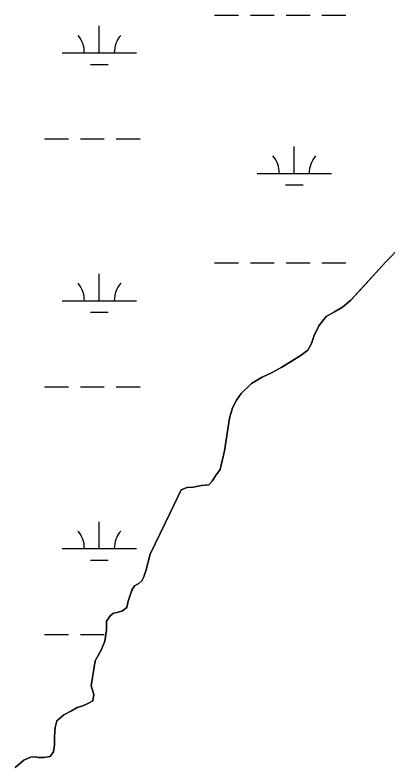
# Model space of a CAD drawing. Extents: x 3535183 to 3573198, y 534952 to 560562.
# Drawn here: x 3548933 to 3549433, y 553131 to 554139 of the extents above; entities that cross this region are included whole.
import ezdxf

# ---------------------------------------------------------------- set-up
doc = ezdxf.new("R2010")
doc.units = 0
for name, color, linetype in [('V-SITE-VEGE', 7, 'Continuous'), ('V-TOPO-SHOR', 7, 'Continuous'), ('V-WETL-SWMP', 7, 'Continuous')]:
    doc.layers.add(name, color=color, linetype=linetype)

msp = doc.modelspace()

# ---------------------------------------------------------------- linework, layer by layer
at = {"layer": 'V-SITE-VEGE'}
for p, q in [((3549449.5, 553827.1), (3549430.5, 553807.4)), ((3549430.5, 553807.4), (3549383.5, 553756.2)), ((3549383.5, 553756.2), (3549372.2, 553746.6)), ((3549372.2, 553746.6), (3549361.3, 553740.2)), ((3549350.4, 553734.2), (3549340.4, 553721.4)), ((3549361.3, 553740.2), (3549350.4, 553734.2)), ((3549340.4, 553721.4), (3549334.1, 553708.7)), ((3549334.1, 553708.7), (3549330.5, 553697.7)), ((3549330.5, 553697.7), (3549325.6, 553689.1)), ((3549317, 553682.2), (3549290.7, 553666.2)), ((3549325.6, 553689.1), (3549317, 553682.2)), ((3549290.7, 553666.2), (3549278, 553658.8)), ((3549264.4, 553652.8), (3549250.3, 553644.1)), ((3549278, 553658.8), (3549264.4, 553652.8)), ((3549250.3, 553644.1), (3549236.3, 553630.8)), ((3549229.9, 553621.7), (3549224.5, 553611.7)), ((3549236.3, 553630.8), (3549229.9, 553621.7)), ((3549224.5, 553611.7), (3549220.5, 553597.6)), ((3549220.5, 553597.6), (3549213.9, 553553.9)), ((3549213.9, 553553.9), (3549208.1, 553528.8)), ((3549208.1, 553528.8), (3549201.8, 553520.1)), ((3549197.3, 553513.3), (3549192.8, 553508.3)), ((3549201.8, 553520.1), (3549197.3, 553513.3)), ((3549155.9, 553501.3), (3549141.1, 553470.7)), ((3549164.1, 553504.5), (3549155.9, 553501.3)), ((3549171.8, 553505), (3549164.1, 553504.5)), ((3549183.2, 553507.3), (3549171.8, 553505)), ((3549192.8, 553508.3), (3549183.2, 553507.3)), ((3549141.1, 553470.7), (3549114.5, 553415.1)), ((3549114.5, 553415.1), (3549108.7, 553392.7)), ((3549108.7, 553392.7), (3549106, 553384.5)), ((3549106, 553384.5), (3549103.3, 553379.1)), ((3549093.4, 553372.7), (3549089.7, 553366.7)), ((3549099.3, 553375.9), (3549093.4, 553372.7)), ((3549103.3, 553379.1), (3549099.3, 553375.9)), ((3549089.7, 553366.7), (3549084.8, 553352.1)), ((3549084.8, 553352.1), (3549083, 553343.5)), ((3549083, 553343.5), (3549077.2, 553338.9)), ((3549061.3, 553332.9), (3549055.8, 553325.2)), ((3549065.3, 553335.7), (3549061.3, 553332.9)), ((3549069.9, 553336.6), (3549065.3, 553335.7)), ((3549077.2, 553338.9), (3549069.9, 553336.6)), ((3549055.8, 553325.2), (3549055.9, 553313.3)), ((3549055.9, 553313.3), (3549053.7, 553298.3)), ((3549053.7, 553298.3), (3549048.8, 553286.4)), ((3549048.8, 553286.4), (3549040.6, 553271.9)), ((3549040.6, 553271.9), (3549035.3, 553238.6)), ((3549035.3, 553238.6), (3549038.6, 553226.8)), ((3549037.3, 553218.2), (3549030.9, 553214.9)), ((3549038.6, 553226.8), (3549037.3, 553218.2)), ((3549016.4, 553209.4), (3549008.7, 553204.8)), ((3549024.1, 553211.7), (3549016.4, 553209.4)), ((3549030.9, 553214.9), (3549024.1, 553211.7)), ((3548998.7, 553199.3), (3548989.2, 553191.5)), ((3549008.7, 553204.8), (3548998.7, 553199.3)), ((3548989.2, 553191.5), (3548987, 553182.4)), ((3548987, 553182.4), (3548986.1, 553170.6)), ((3548986.1, 553170.6), (3548986.2, 553159.2)), ((3548986.2, 553159.2), (3548984.8, 553149.7)), ((3548984.8, 553149.7), (3548980.3, 553143.7)), ((3548944.9, 553138.5), (3548933.1, 553128.9)), ((3548953.9, 553142.7), (3548944.9, 553138.5)), ((3548959.9, 553143.2), (3548953.9, 553142.7)), ((3548964.4, 553142.3), (3548959.9, 553143.2)), ((3548971.7, 553142.3), (3548964.4, 553142.3)), ((3548980.3, 553143.7), (3548971.7, 553142.3))]:
    msp.add_line(p, q, dxfattribs=at)
at = {"layer": 'V-TOPO-SHOR'}
msp.add_lwpolyline([(3548933.1, 553128.9), (3548944.9, 553138.5), (3548953.9, 553142.7), (3548959.9, 553143.2), (3548964.4, 553142.3), (3548971.7, 553142.3), (3548980.3, 553143.7), (3548984.8, 553149.7), (3548986.2, 553159.2), (3548986.1, 553170.6), (3548987, 553182.4), (3548989.2, 553191.5), (3548998.7, 553199.3), (3549008.7, 553204.8), (3549016.4, 553209.4), (3549024.1, 553211.7), (3549030.9, 553214.9), (3549037.3, 553218.2), (3549038.6, 553226.8), (3549035.3, 553238.6), (3549040.6, 553271.9), (3549048.8, 553286.4), (3549053.7, 553298.3), (3549055.9, 553313.3), (3549055.8, 553325.2), (3549061.3, 553332.9), (3549065.3, 553335.7), (3549069.9, 553336.6), (3549077.2, 553338.9), (3549083, 553343.5), (3549084.8, 553352.1), (3549089.7, 553366.7), (3549093.4, 553372.7), (3549099.3, 553375.9), (3549103.3, 553379.1), (3549106, 553384.5), (3549108.7, 553392.7), (3549114.5, 553415.1), (3549141.1, 553470.7), (3549155.9, 553501.3), (3549164.1, 553504.5), (3549171.8, 553505), (3549183.2, 553507.3), (3549192.8, 553508.3), (3549197.3, 553513.3), (3549201.8, 553520.1), (3549208.1, 553528.8), (3549213.9, 553553.9), (3549220.5, 553597.6), (3549224.5, 553611.7), (3549229.9, 553621.7), (3549236.3, 553630.8), (3549250.3, 553644.1), (3549264.4, 553652.8), (3549278, 553658.8), (3549290.7, 553666.2), (3549303.4, 553673.9), (3549317, 553682.2), (3549325.6, 553689.1), (3549330.5, 553697.7), (3549334.1, 553708.7), (3549340.4, 553721.4), (3549350.4, 553734.2), (3549361.3, 553740.2), (3549372.2, 553746.6), (3549383.5, 553756.2), (3549394.8, 553768.6), (3549430.5, 553807.4), (3549449.5, 553827.1)], dxfattribs=at)
at = {"layer": 'V-WETL-SWMP'}
for p, q in [((3549200.7, 554138.7), (3549232.7, 554138.7)), ((3549248.7, 554138.7), (3549280.7, 554138.7)), ((3549296.7, 554138.7), (3549328.7, 554138.7)), ((3549344.7, 554138.7), (3549376.7, 554138.7)), ((3549046.1, 554088), (3549046.1, 554124)), ((3548996.1, 554088), (3549096.1, 554088)), ((3549034.1, 554072.5), (3549058.1, 554072.5)), ((3548972.7, 553972.5), (3549004.7, 553972.5)), ((3549020.7, 553972.5), (3549052.7, 553972.5)), ((3549068.7, 553972.5), (3549100.7, 553972.5)), ((3549307.6, 553926.1), (3549307.6, 553962.1)), ((3549257.6, 553926.1), (3549357.6, 553926.1)), ((3549295.6, 553910.7), (3549319.6, 553910.7)), ((3549449.5, 553827.1), (3549430.5, 553807.4)), ((3549200.7, 553806), (3549232.7, 553806)), ((3549248.7, 553806), (3549280.7, 553806)), ((3549296.7, 553806), (3549328.7, 553806)), ((3549344.7, 553806), (3549376.7, 553806)), ((3549430.5, 553807.4), (3549383.5, 553756.2)), ((3549046.1, 553755.3), (3549046.1, 553791.3)), ((3548996.1, 553755.3), (3549096.1, 553755.3)), ((3549383.5, 553756.2), (3549372.2, 553746.6)), ((3549372.2, 553746.6), (3549361.3, 553740.2)), ((3549034.1, 553739.8), (3549058.1, 553739.8)), ((3549350.4, 553734.2), (3549340.4, 553721.4)), ((3549361.3, 553740.2), (3549350.4, 553734.2)), ((3549340.4, 553721.4), (3549334.1, 553708.7)), ((3549334.1, 553708.7), (3549330.5, 553697.7)), ((3549330.5, 553697.7), (3549325.6, 553689.1)), ((3549317, 553682.2), (3549290.7, 553666.2)), ((3549325.6, 553689.1), (3549317, 553682.2)), ((3549290.7, 553666.2), (3549278, 553658.8)), ((3549264.4, 553652.8), (3549250.3, 553644.1)), ((3549278, 553658.8), (3549264.4, 553652.8)), ((3549250.3, 553644.1), (3549236.3, 553630.8)), ((3548972.7, 553639.8), (3549004.7, 553639.8)), ((3549020.7, 553639.8), (3549052.7, 553639.8)), ((3549068.7, 553639.8), (3549100.7, 553639.8)), ((3549229.9, 553621.7), (3549224.5, 553611.7)), ((3549236.3, 553630.8), (3549229.9, 553621.7)), ((3549224.5, 553611.7), (3549220.5, 553597.6)), ((3549220.5, 553597.6), (3549213.9, 553553.9)), ((3549213.9, 553553.9), (3549208.1, 553528.8)), ((3549208.1, 553528.8), (3549201.8, 553520.1)), ((3549197.3, 553513.3), (3549192.8, 553508.3)), ((3549201.8, 553520.1), (3549197.3, 553513.3)), ((3549155.9, 553501.3), (3549141.1, 553470.7)), ((3549164.1, 553504.5), (3549155.9, 553501.3)), ((3549171.8, 553505), (3549164.1, 553504.5)), ((3549183.2, 553507.3), (3549171.8, 553505)), ((3549192.8, 553508.3), (3549183.2, 553507.3)), ((3549141.1, 553470.7), (3549114.5, 553415.1)), ((3549046.1, 553422.6), (3549046.1, 553458.6)), ((3548996.1, 553422.6), (3549096.1, 553422.6)), ((3549114.5, 553415.1), (3549108.7, 553392.7)), ((3549034.1, 553407.2), (3549058.1, 553407.2)), ((3549108.7, 553392.7), (3549106, 553384.5)), ((3549106, 553384.5), (3549103.3, 553379.1)), ((3549093.4, 553372.7), (3549089.7, 553366.7)), ((3549099.3, 553375.9), (3549093.4, 553372.7)), ((3549103.3, 553379.1), (3549099.3, 553375.9)), ((3549089.7, 553366.7), (3549084.8, 553352.1)), ((3549084.8, 553352.1), (3549083, 553343.5)), ((3549083, 553343.5), (3549077.2, 553338.9)), ((3549061.3, 553332.9), (3549055.8, 553325.2)), ((3549065.3, 553335.7), (3549061.3, 553332.9)), ((3549069.9, 553336.6), (3549065.3, 553335.7)), ((3549077.2, 553338.9), (3549069.9, 553336.6)), ((3549055.8, 553325.2), (3549055.9, 553313.3)), ((3549055.9, 553313.3), (3549053.7, 553298.3)), ((3548972.7, 553307.2), (3549004.7, 553307.2)), ((3549020.7, 553307.2), (3549052.7, 553307.2)), ((3549053.7, 553298.3), (3549048.8, 553286.4)), ((3549048.8, 553286.4), (3549040.6, 553271.9)), ((3549040.6, 553271.9), (3549035.4, 553238.6)), ((3549035.4, 553238.6), (3549038.6, 553226.8)), ((3549037.3, 553218.2), (3549030.9, 553214.9)), ((3549038.6, 553226.8), (3549037.3, 553218.2)), ((3549016.4, 553209.4), (3549008.7, 553204.8)), ((3549024.1, 553211.7), (3549016.4, 553209.4)), ((3549030.9, 553214.9), (3549024.1, 553211.7)), ((3548998.7, 553199.3), (3548989.2, 553191.5)), ((3549008.7, 553204.8), (3548998.7, 553199.3)), ((3548989.2, 553191.5), (3548987, 553182.4)), ((3548987, 553182.4), (3548986.1, 553170.6)), ((3548986.1, 553170.6), (3548986.2, 553159.2)), ((3548986.2, 553159.2), (3548984.8, 553149.7)), ((3548984.8, 553149.7), (3548980.3, 553143.7)), ((3548944.9, 553138.5), (3548933.1, 553128.9)), ((3548953.9, 553142.7), (3548944.9, 553138.5)), ((3548959.9, 553143.2), (3548953.9, 553142.7)), ((3548964.4, 553142.3), (3548959.9, 553143.2)), ((3548971.7, 553142.3), (3548964.4, 553142.3)), ((3548980.3, 553143.7), (3548971.7, 553142.3))]:
    msp.add_line(p, q, dxfattribs=at)
for centre, start, end in [((3548990.9, 554088.4), 359.2282, 40.7718), ((3549101.4, 554088.4), 139.2282, 180.7718), ((3549252.3, 553926.6), 359.2282, 40.7718), ((3549362.8, 553926.6), 139.2282, 180.7718), ((3548990.9, 553755.8), 359.2282, 40.7718), ((3549101.4, 553755.8), 139.2282, 180.7718), ((3548990.9, 553423.1), 359.2282, 40.7718), ((3549101.4, 553423.1), 139.2282, 180.7718)]:
    msp.add_arc(centre, 35.2, start, end, dxfattribs=at)

doc.saveas('drawing.dxf')
